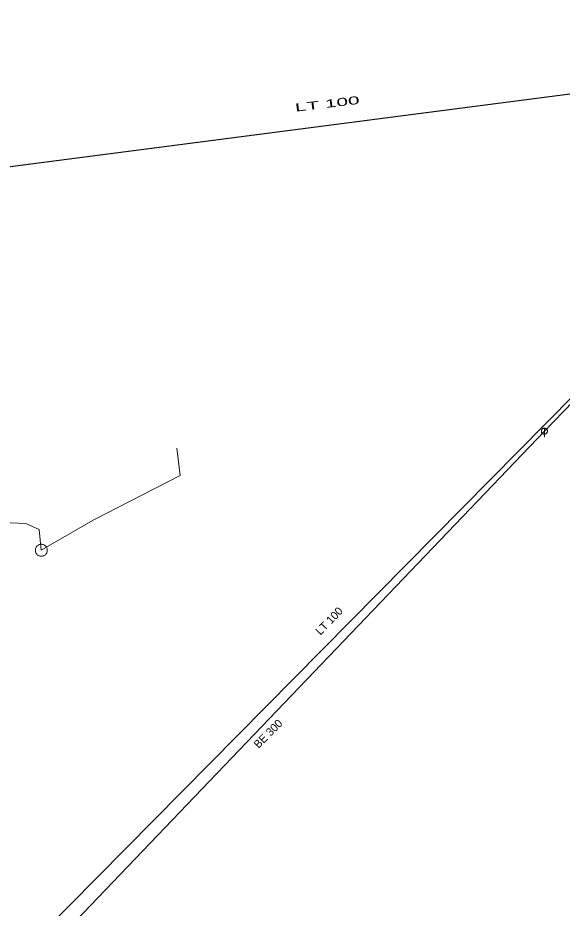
# Model space of a CAD drawing. Extents: x -687515 to -686506, y -974029 to -973461.
# Drawn here: x -687211.4 to -687166.1, y -973757.5 to -973683.3 of the extents above; entities that cross this region are included whole.
import ezdxf
from ezdxf.enums import TextEntityAlignment as Align

# ---------------------------------------------------------------- set-up
doc = ezdxf.new("R2010")
doc.units = 0
doc.header["$LTSCALE"] = 0.27
for name, color, linetype, lineweight in [('1', 7, 'Continuous', 13), ('13', 7, 'Continuous', 13), ('14', 7, 'Continuous', 25), ('17', 7, 'Continuous', 25), ('22', 7, 'Continuous', 13), ('23', 7, 'Continuous', 13)]:
    doc.layers.add(name, color=color, linetype=linetype, lineweight=lineweight)

msp = doc.modelspace()

# ---------------------------------------------------------------- linework, layer by layer
at = {"layer": '13'}
for points in [[(-687209.469, -973727.689), (-687205.149, -973725.18), (-687197.899, -973721.46), (-687198.19, -973719.19)], [(-687221.46, -973726.734), (-687220.01, -973726.539), (-687212.67, -973725.37), (-687210.76, -973725.46), (-687209.649, -973725.949), (-687209.469, -973727.689)]]:
    msp.add_lwpolyline(points, dxfattribs=at)
at = {"layer": '14'}
for p, q in [((-687167.553, -973717.772), (-687134.323, -973683.33)), ((-687210.551, -973762.688), (-687167.552, -973717.772))]:
    msp.add_line(p, q, dxfattribs=at)
at = {"layer": '17'}
msp.add_line((-687152.206, -973687.982), (-687218.589, -973696.579), dxfattribs=at)
msp.add_lwpolyline([(-687209.456, -973759.651), (-687158.031, -973707.595), (-687145.032, -973692.468)], dxfattribs=at)
at = {"layer": '22'}
msp.add_line((-687167.552, -973717.52), (-687167.553, -973718.264), dxfattribs=at)
msp.add_lwpolyline([(-687167.301, -973717.772), (-687167.302, -973717.746), (-687167.306, -973717.72), (-687167.312, -973717.694), (-687167.322, -973717.67), (-687167.334, -973717.646), (-687167.348, -973717.624), (-687167.365, -973717.603), (-687167.383, -973717.585), (-687167.404, -973717.568), (-687167.426, -973717.554), (-687167.45, -973717.542), (-687167.474, -973717.532), (-687167.5, -973717.526), (-687167.526, -973717.522), (-687167.552, -973717.52), (-687167.578, -973717.521), (-687167.604, -973717.525), (-687167.63, -973717.531), (-687167.655, -973717.541), (-687167.678, -973717.553), (-687167.7, -973717.567), (-687167.721, -973717.584), (-687167.739, -973717.602), (-687167.756, -973717.623), (-687167.77, -973717.645), (-687167.782, -973717.669), (-687167.792, -973717.693), (-687167.799, -973717.719), (-687167.803, -973717.745), (-687167.804, -973717.771), (-687167.804, -973717.797), (-687167.8, -973717.823), (-687167.793, -973717.849), (-687167.783, -973717.874), (-687167.771, -973717.897), (-687167.757, -973717.919), (-687167.74, -973717.94), (-687167.722, -973717.958), (-687167.701, -973717.975), (-687167.679, -973717.989), (-687167.656, -973718.001), (-687167.631, -973718.011), (-687167.605, -973718.018), (-687167.579, -973718.022), (-687167.553, -973718.024), (-687167.527, -973718.023), (-687167.501, -973718.019), (-687167.475, -973718.012), (-687167.451, -973718.002), (-687167.427, -973717.99), (-687167.405, -973717.976), (-687167.384, -973717.959), (-687167.366, -973717.941), (-687167.349, -973717.92), (-687167.335, -973717.898), (-687167.323, -973717.875), (-687167.313, -973717.85), (-687167.307, -973717.824), (-687167.303, -973717.798)], close=True, dxfattribs=at)
at = {"layer": '23'}
msp.add_lwpolyline([(-687209.417, -973728.186), (-687209.366, -973728.178), (-687209.315, -973728.164), (-687209.266, -973728.145), (-687209.22, -973728.122), (-687209.175, -973728.093), (-687209.134, -973728.06), (-687209.098, -973728.023), (-687209.065, -973727.983), (-687209.036, -973727.939), (-687209.012, -973727.893), (-687208.993, -973727.843), (-687208.98, -973727.793), (-687208.971, -973727.742), (-687208.969, -973727.689), (-687208.971, -973727.637), (-687208.979, -973727.586), (-687208.993, -973727.535), (-687209.012, -973727.485), (-687209.035, -973727.44), (-687209.064, -973727.395), (-687209.097, -973727.354), (-687209.134, -973727.317), (-687209.175, -973727.284), (-687209.218, -973727.255), (-687209.264, -973727.232), (-687209.314, -973727.213), (-687209.364, -973727.199), (-687209.415, -973727.191), (-687209.468, -973727.189), (-687209.52, -973727.191), (-687209.571, -973727.199), (-687209.622, -973727.213), (-687209.672, -973727.231), (-687209.717, -973727.255), (-687209.762, -973727.284), (-687209.803, -973727.316), (-687209.84, -973727.353), (-687209.873, -973727.394), (-687209.902, -973727.438), (-687209.925, -973727.484), (-687209.944, -973727.534), (-687209.958, -973727.583), (-687209.966, -973727.635), (-687209.968, -973727.688), (-687209.966, -973727.74), (-687209.958, -973727.791), (-687209.944, -973727.842), (-687209.926, -973727.891), (-687209.902, -973727.937), (-687209.873, -973727.982), (-687209.841, -973728.023), (-687209.804, -973728.059), (-687209.764, -973728.092), (-687209.719, -973728.121), (-687209.673, -973728.145), (-687209.623, -973728.164), (-687209.574, -973728.177), (-687209.522, -973728.186), (-687209.469, -973728.188)], close=True, dxfattribs=at)

# ---------------------------------------------------------------- texts
at = {"layer": '1', "width": 1.95}
msp.add_text('LT 100', height=0.6667, rotation=7, dxfattribs=at).set_placement((-687185.606, -973690.823), align=Align.CENTER)
at = {"layer": '1'}
for s, rotation, p in [('LT 100', 46, (-687185.25, -973733.81)), ('BE 300', 45, (-687190.347, -973743.212))]:
    msp.add_text(s, height=0.6667, rotation=rotation, dxfattribs=at).set_placement(p, align=Align.CENTER)

doc.saveas('drawing.dxf')
